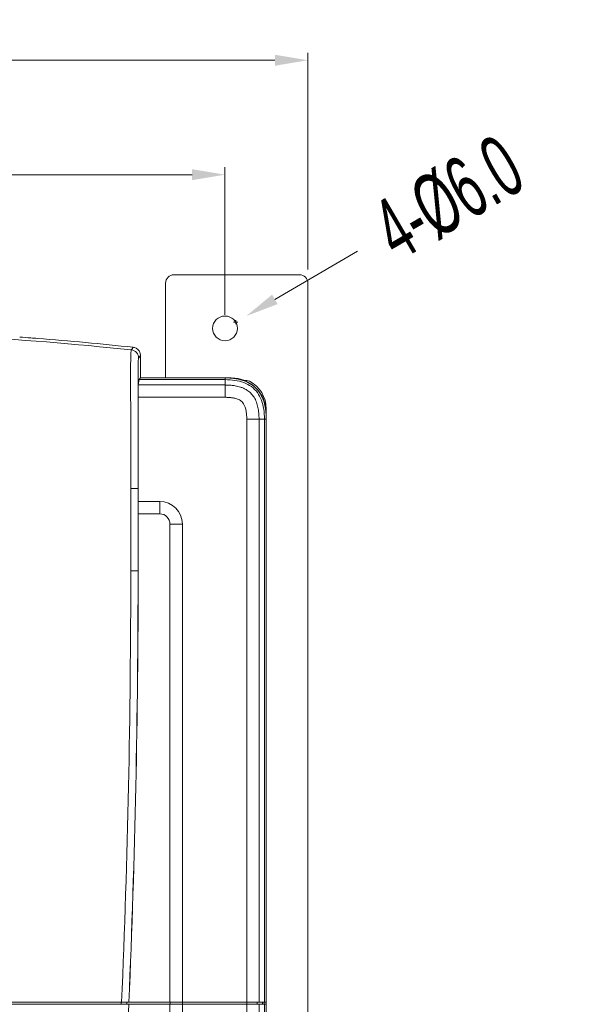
# Model space of a CAD drawing. Header units: millimetres. Extents: x -473 to 23648, y -382 to 1866.
# Tile 429 of 607: x 8972 to 9107, y 213 to 452. Entities that reach past the tile are written whole.
import ezdxf

# ---------------------------------------------------------------- set-up
doc = ezdxf.new("R2010")
doc.units = ezdxf.units.MM
doc.header["$LTSCALE"] = 80
doc.header["$PDMODE"] = 3
doc.header["$PDSIZE"] = 0.3
doc.layers.get('0').update_dxf_attribs({"linetype": 'CONTINUOUS'})
doc.layers.get('DEFPOINTS').update_dxf_attribs({"linetype": 'CONTINUOUS'})
for name, color, linetype in [('03_ALL_AXES', 7, 'CONTINUOUS'), ('09_ALL_ROUNDS', 7, 'CONTINUOUS'), ('20_ALL_FEATURES', 7, 'CONTINUOUS'), ('_BLACK_HOLE', 7, 'CONTINUOUS')]:
    doc.layers.add(name, color=color, linetype=linetype)
doc.styles.get("Standard").update_dxf_attribs({"font": 'technic_.ttf', "width": 0.7})
doc.dimstyles.get("Standard").update_dxf_attribs({"dimtxt": 3, "dimasz": 3, "dimexe": 0.18, "dimexo": 0.0625, "dimgap": 0.09, "dimtad": 1, "dimdsep": 46, "dimtxsty": 'STANDARD', "dimcen": 0.09, "dimadec": 0, "dimazin": 0, "dimtol": 1, "dimtp": 0.01, "dimtm": 0.01, "dimtfac": 1, "dimtofl": 0, "dimtmove": 0, "dimatfit": 3, "dimfxl": 1, "dimtolj": 1, "dimarcsym": 0})

# ---------------------------------------------------------------- blocks, each defined once
blk = doc.blocks.new('*D76')
at = {"color": 0, "lineweight": 0, "transparency": 16777216}
for p, q in [((8811.45, 380.71), (8811.45, 416.51)), ((9021.45, 380.71), (9021.45, 416.51)), ((8819.45, 414.71), (8898.86, 414.71)), ((9013.45, 414.71), (8934.04, 414.71))]:
    blk.add_line(p, q, dxfattribs=at)
for points in [[(8819.45, 416.05), (8819.45, 413.38), (8811.45, 414.71)], [(9013.45, 413.38), (9013.45, 416.05), (9021.45, 414.71)]]:
    blk.add_solid(points, dxfattribs=at)
at = {"layer": 'DEFPOINTS', "color": 0, "lineweight": 0, "transparency": 16777216}
for p in [(9021.45, 414.71), (8811.45, 378.91), (9021.45, 378.91)]:
    blk.add_point(p, dxfattribs=at)
at = {"color": 0, "lineweight": 0, "transparency": 16777216, "insert": (8916.45, 414.71), "char_height": 15, "attachment_point": 5}
blk.add_mtext('\\A1;210.0', dxfattribs=at)
blk = doc.blocks.new('*D77')
at = {"color": 0, "lineweight": 0, "transparency": 16777216}
for p, q in [((8791.35, 391.71), (8791.35, 444.27)), ((8799.35, 442.47), (8896.24, 442.47)), ((9033.55, 442.47), (8936.67, 442.47)), ((9041.55, 391.71), (9041.55, 444.27))]:
    blk.add_line(p, q, dxfattribs=at)
for points in [[(8799.35, 443.8), (8799.35, 441.13), (8791.35, 442.47)], [(9033.55, 441.13), (9033.55, 443.8), (9041.55, 442.47)]]:
    blk.add_solid(points, dxfattribs=at)
at = {"layer": 'DEFPOINTS', "color": 0, "lineweight": 0, "transparency": 16777216}
for p in [(9041.55, 442.47), (8791.35, 389.91), (9041.55, 389.91)]:
    blk.add_point(p, dxfattribs=at)
at = {"color": 0, "lineweight": 0, "transparency": 16777216, "insert": (8916.45, 442.47), "char_height": 15, "attachment_point": 5}
blk.add_mtext('\\A1;250.2', dxfattribs=at)
blk = doc.blocks.new('*D78')
at = {"color": 0, "lineweight": 0, "transparency": 16777216}
for p, q in [((9053.63, 396.16), (9033.54, 384.45)), ((9023.54, 378.91), (9024.54, 378.91)), ((9024.04, 378.41), (9024.04, 379.41))]:
    blk.add_line(p, q, dxfattribs=at)
blk.add_solid([(9032.87, 385.6), (9034.21, 383.3), (9026.63, 380.42)], dxfattribs=at)
at = {"layer": 'DEFPOINTS', "color": 0, "lineweight": 0, "transparency": 16777216}
for p in [(9026.63, 380.42), (9021.44, 377.4)]:
    blk.add_point(p, dxfattribs=at)
at = {"color": 0, "lineweight": 0, "transparency": 16777216, "insert": (9075.63, 408.98), "char_height": 15, "attachment_point": 5, "rotation": 30.2282}
blk.add_mtext('\\A1;4-%%c6.0', dxfattribs=at)

msp = doc.modelspace()

# ---------------------------------------------------------------- linework, layer by layer
at = {"layer": '03_ALL_AXES', "color": 0, "linetype": 'Continuous', "lineweight": 0}
msp.add_circle((9021.455, 377.411), 3, dxfattribs=at)
at = {"layer": '09_ALL_ROUNDS', "color": 0, "linetype": 'Continuous', "lineweight": 0}
for p, q in [((9009.055, 390.411), (9039.555, 390.411)), ((9007.055, 388.411), (9007.055, 365.411)), ((9041.555, 17.411), (9041.555, 388.411))]:
    msp.add_line(p, q, dxfattribs=at)
for centre, radius, start, end in [((9009.055, 388.411), 2, 90, 180), ((9039.555, 388.411), 2, 0, 90), ((9026.455, 362.81), 2, 62.96431, 98.19401), ((9023.955, 357.911), 7.5, 0, 62.96431)]:
    msp.add_arc(centre, radius, start, end, dxfattribs=at)
at = {"layer": '20_ALL_FEATURES', "color": 0, "linetype": 'Continuous', "lineweight": 0}
for p, q in [((9022.955, 365.411), (9021.455, 365.411)), ((9031.455, 95.85), (9031.455, 356.911)), ((9026.725, 42.141), (9026.725, 355.421)), ((9029.712, 213.921), (9029.712, 355.422)), ((9031.008, 355.421), (9031.008, 213.921)), ((9031.444, 355.421), (9031.444, 213.921)), ((9008.105, 329.921), (9008.105, 213.921)), ((9011.105, 329.921), (9011.105, 213.921)), ((8801.465, 213.921), (9031.444, 213.921)), ((8801.465, 213.421), (9031.444, 213.421)), ((8996.283, 213.421), (8996.283, 213.921)), ((8997.607, 213.421), (8997.607, 213.921)), ((8997.635, 213.421), (8997.635, 213.921)), ((9008.105, 213.421), (9008.105, 74.304)), ((9008.17, 213.421), (9008.17, 213.921)), ((9011.105, 213.421), (9011.105, 74.304)), ((9011.17, 213.421), (9011.17, 213.921)), ((9029.214, 213.421), (9029.214, 213.921)), ((9029.712, 42.141), (9029.712, 213.421)), ((9030.508, 213.421), (9030.508, 213.921)), ((9030.955, 213.421), (9030.955, 213.921)), ((9031.008, 213.421), (9031.008, 40.846)), ((9031.444, 213.421), (9031.444, 96.85))]:
    msp.add_line(p, q, dxfattribs=at)
for centre, radius, start, end in [((9022.955, 356.911), 8.5, 0, 90), ((6544.191, 318.574), 2454.403, 357.55624, 359.999939), ((6550.955, 318.571), 2449.41, 357.551317, 0.000003), ((6550.955, 318.571), 2449.43, 357.551337, 0), ((6550.955, 318.571), 2449.41, 354.81723, 357.539611)]:
    msp.add_arc(centre, radius, start, end, dxfattribs=at)
at = {"layer": '_BLACK_HOLE', "color": 0, "linetype": 'Continuous', "lineweight": 0}
for p, q in [((8998.916, 372.492), (8999.163, 372.835)), ((8998.7, 372.192), (8998.909, 372.482)), ((8998.909, 372.482), (8998.916, 372.492)), ((9000.486, 370.204), (9000.777, 370.61)), ((9000.777, 370.61), (9000.784, 370.619)), ((9000.784, 370.619), (9000.948, 370.847)), ((9000.948, 370.847), (9000.948, 365.411)), ((9000.418, 363.679), (9000.657, 364.974)), ((9021.455, 363.679), (9000.418, 363.679)), ((9000.948, 365.411), (9000.657, 364.974)), ((9000.657, 364.974), (9021.455, 364.974)), ((9000.948, 365.411), (9021.455, 365.411)), ((9021.455, 364.974), (9021.455, 365.411)), ((9021.455, 364.974), (9021.455, 363.679)), ((9021.455, 360.692), (9021.455, 363.679)), ((9021.455, 360.692), (9000.363, 360.692)), ((9000.371, 357.987), (9000.371, 335.421)), ((9026.725, 355.421), (9029.712, 355.421)), ((9031.444, 355.421), (9029.712, 355.422)), ((8998.595, 318.571), (8998.595, 338.571)), ((8998.595, 338.571), (9000.365, 338.571)), ((9000.365, 318.571), (9000.365, 338.571)), ((9000.385, 332.421), (9000.371, 335.421)), ((9000.371, 335.421), (9005.605, 335.421)), ((9005.605, 332.421), (9005.605, 335.421)), ((9000.385, 318.571), (9000.385, 332.421)), ((9000.385, 332.421), (9005.605, 332.421)), ((9008.105, 329.921), (9011.105, 329.921)), ((8998.595, 318.571), (9000.365, 318.571)), ((9000.385, 318.571), (9000.365, 318.571))]:
    msp.add_line(p, q, dxfattribs=at)
for centre, radius, start, end in [((8916.441, -394.14), 770.734, 83.873279, 89.999003), ((8916.44, -393.469), 770.756, 85.691727, 85.891988), ((8916.442, -393.444), 770.731, 85.568197, 85.691727), ((8916.474, -393.063), 770.348, 83.838023, 85.568355), ((8998.947, 370.844), 2.003, 73.36848, 83.8297), ((8998.948, 370.847), 1.999, 20.96067, 73.36011), ((8998.486, 370.203), 2.001, 0.03331, 83.85171), ((8998.947, 370.847), 2, 10.48031, 20.96235), ((8998.944, 370.846), 2.004, 0.00807, 10.472), ((9023.887, 357.858), 7.151, 50.56752, 55.46883), ((9023.86, 357.827), 7.192, 39.35771, 50.5601), ((9023.895, 357.857), 7.146, 34.66572, 39.34939), ((8595.71, 358.211), 404.661, 359.96837, 0.35133), ((9005.605, 329.921), 5.5, 0, 90), ((9005.605, 329.921), 2.5, 0, 90)]:
    msp.add_arc(centre, radius, start, end, dxfattribs=at)
for points, knots in [([(8998.595, 338.571), (8998.595, 339.973), (8998.594, 342.67), (8998.592, 346.561), (8998.589, 350.153), (8998.584, 353.465), (8998.578, 356.514), (8998.572, 359.317), (8998.565, 361.884), (8998.558, 364.221), (8998.554, 366.317), (8998.56, 368.137), (8998.574, 369.624), (8998.608, 370.741), (8998.622, 371.507), (8998.666, 371.939), (8998.67, 372.147), (8998.7, 372.192)], [0, 0, 0, 0, 4.205379, 8.0899848, 11.6749028, 14.9806097, 18.0248193, 20.8229167, 23.3882363, 25.726913, 27.8343274, 29.6764923, 31.1876891, 32.289618, 33.0398886, 33.4640148, 33.6261796, 33.6261796, 33.6261796, 33.6261796]), ([(9000.376, 361.974), (9000.377, 362.546), (9000.379, 363.637), (9000.383, 365.192), (9000.388, 366.58), (9000.396, 367.775), (9000.404, 368.726), (9000.418, 369.404), (9000.431, 369.836), (9000.457, 370.069), (9000.468, 370.179), (9000.486, 370.204)], [0, 0, 0, 0, 1.7153606, 3.2728091, 4.6669406, 5.8784535, 6.8569861, 7.5174378, 7.9212248, 8.1421791, 8.2349877, 8.2349877, 8.2349877, 8.2349877]), ([(9000.376, 361.974), (9000.377, 362.191), (9000.382, 362.582), (9000.389, 363.093), (9000.404, 363.444), (9000.408, 363.622), (9000.418, 363.679)], [0, 0, 0, 0, 0.6506518, 1.1732072, 1.5327191, 1.7055825, 1.7055825, 1.7055825, 1.7055825]), ([(9031.008, 355.421), (9031.008, 356.233), (9030.914, 357.787), (9030.383, 359.981), (9029.395, 361.887), (9027.901, 363.375), (9025.997, 364.355), (9023.81, 364.882), (9022.263, 364.974), (9021.455, 364.974)], [0, 0, 0, 0, 2.4362551, 4.6490523, 6.7276303, 8.7934195, 10.8663866, 13.0720631, 15.4965756, 15.4965756, 15.4965756, 15.4965756]), ([(9029.712, 355.422), (9029.712, 355.909), (9029.673, 356.855), (9029.476, 358.234), (9029.115, 359.535), (9028.542, 360.733), (9027.752, 361.728), (9026.854, 362.432), (9025.994, 362.884), (9025.232, 363.17), (9024.561, 363.354), (9023.967, 363.477), (9023.434, 363.558), (9022.956, 363.612), (9022.524, 363.647), (9022.135, 363.667), (9021.783, 363.677), (9021.56, 363.679), (9021.455, 363.679)], [0, 0, 0, 0, 1.4607553, 2.835508, 4.1711117, 5.4976407, 6.7918188, 7.9448551, 8.8964714, 9.695365, 10.3805357, 10.9815835, 11.5163783, 11.9952804, 12.4259281, 12.8142606, 13.1649276, 13.4823785, 13.4823785, 13.4823785, 13.4823785]), ([(9022.988, 365.348), (9023.352, 365.316), (9024.485, 365.178), (9026.196, 364.741), (9027.438, 364.095), (9027.941, 363.749)], [0, 0, 0, 0, 1.0957979, 3.4237525, 5.254059, 5.254059, 5.254059, 5.254059]), ([(9000.363, 360.692), (9000.362, 360.914), (9000.364, 361.341), (9000.374, 361.768), (9000.376, 361.974)], [0, 0, 0, 0, 0.6645479, 1.2819526, 1.2819526, 1.2819526, 1.2819526]), ([(9029.773, 361.922), (9030.122, 361.417), (9030.771, 360.171), (9031.211, 358.451), (9031.35, 357.313), (9031.382, 356.944)], [0, 0, 0, 0, 1.8427055, 4.1709903, 5.2823063, 5.2823063, 5.2823063, 5.2823063]), ([(9026.725, 355.421), (9026.725, 355.816), (9026.696, 356.555), (9026.553, 357.58), (9026.321, 358.433), (9026.009, 359.105), (9025.627, 359.596), (9025.194, 359.929), (9024.745, 360.162), (9024.292, 360.33), (9023.851, 360.451), (9023.431, 360.537), (9023.035, 360.598), (9022.667, 360.639), (9022.326, 360.666), (9022.013, 360.682), (9021.725, 360.691), (9021.542, 360.692), (9021.455, 360.692)], [0, 0, 0, 0, 1.182883, 2.2151839, 3.0988208, 3.8278341, 4.4213792, 4.9460197, 5.4523042, 5.9354658, 6.3927357, 6.8223412, 7.2224972, 7.5926897, 7.933718, 8.2469766, 8.5339898, 8.7968703, 8.7968703, 8.7968703, 8.7968703]), ([(9000.365, 338.571), (9000.365, 339.393), (9000.365, 340.979), (9000.365, 343.278), (9000.365, 345.418), (9000.366, 347.41), (9000.366, 349.264), (9000.367, 350.991), (9000.367, 352.599), (9000.368, 354.097), (9000.369, 355.487), (9000.37, 356.772), (9000.37, 357.594), (9000.371, 357.987)], [0, 0, 0, 0, 2.4639292, 4.7591389, 6.8960486, 8.8847536, 10.7354084, 12.45841, 14.0642988, 15.560736, 16.9507033, 18.2349295, 19.4160946, 19.4160946, 19.4160946, 19.4160946])]:
    msp.add_open_spline(points, degree=3, knots=knots, dxfattribs=at)
for points in [[(9021.455, 365.411), (9021.966, 365.411), (9022.478, 365.392), (9022.988, 365.348)], [(9031.382, 356.944), (9031.425, 356.438), (9031.444, 355.929), (9031.444, 355.421)]]:
    msp.add_open_spline(points, degree=3, dxfattribs=at)

# ---------------------------------------------------------------- dimensions: what is measured, and where the dimension line sits
at = {"color": 3, "lineweight": 0}
for base, p1, p2, picture, middle in [((9041.555, 442.467), (8791.355, 389.911), (9041.555, 389.911), '*D77', (8916.455, 442.467)), ((9021.455, 414.714), (8811.455, 378.911), (9021.455, 378.911), '*D76', (8916.455, 414.714))]:
    dim = msp.add_linear_dim(base=base, p1=p1, p2=p2, dimstyle='STANDARD', override={"dimtxt": 15, "dimasz": 8, "dimexe": 1.8, "dimexo": 1.8, "dimtad": 0, "dimdec": 1, "dimzin": 0, "dimdsep": 0, "dimcen": 0.5, "dimtol": 0, "dimtdec": 4, "dimtzin": 0, "dimlwd": 0, "dimlwe": 0}, dxfattribs=at)
    dim.commit()
    dim.dimension.update_dxf_attribs({"geometry": picture, "text_midpoint": middle, "dimtype": 160})
dim = msp.add_diameter_dim_2p(p1=(9021.443, 377.404), p2=(9026.627, 380.425), text='4-<>', dimstyle='STANDARD', override={"dimtxt": 15, "dimasz": 8, "dimexe": 1.8, "dimexo": 1.8, "dimtad": 0, "dimdec": 1, "dimzin": 0, "dimdsep": 0, "dimcen": 0.5, "dimtol": 0, "dimtdec": 4, "dimtzin": 0, "dimlwd": 0, "dimlwe": 0}, dxfattribs=at)
dim.commit()
dim.dimension.update_dxf_attribs({"geometry": '*D78', "text_midpoint": (9081.691, 398.573), "dimtype": 163})

doc.saveas('drawing.dxf')
